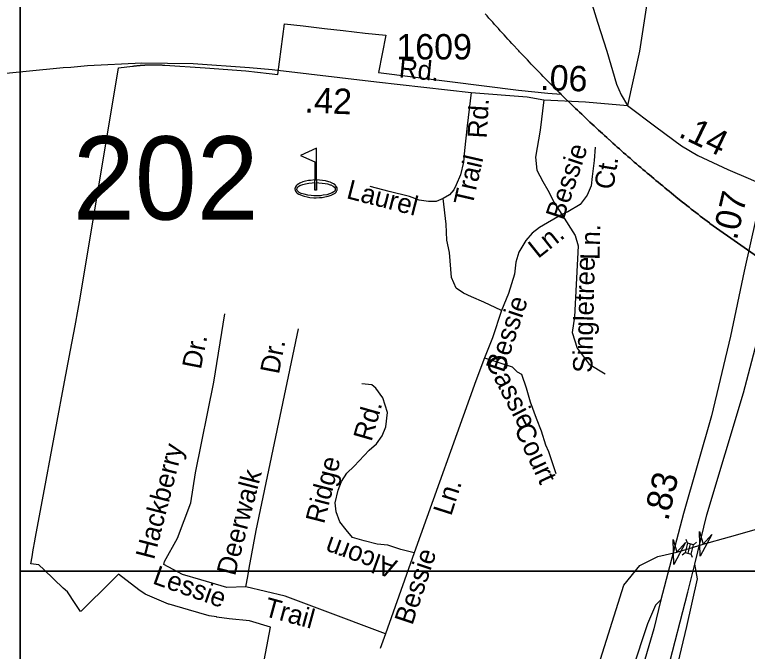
# Model space of a CAD drawing. Extents: x 2220236 to 2384410, y 720751 to 894131.
# Drawn here: x 2329781 to 2333388, y 816580 to 819715 of the extents above; entities that cross this region are included whole.
import ezdxf

# ---------------------------------------------------------------- set-up
doc = ezdxf.new("R2010")
doc.units = 0
doc.layers.add('Default', color=7, linetype='Continuous')

msp = doc.modelspace()

# ---------------------------------------------------------------- linework, layer by layer
at = {"layer": 'Default'}
for p, q in [((2333092.9, 817112.8), (2333086.1, 817130.4)), ((2333096.5, 817062.9), (2333108.2, 817109)), ((2333123.2, 817105.2), (2333137.6, 817117.3)), ((2333066.8, 817054.7), (2333081.2, 817066.8)), ((2333118.7, 817041.5), (2333111.8, 817059.1)), ((2331606.2, 816666.5), (2331580.5, 816594.5))]:
    msp.add_line(p, q, dxfattribs=at)
for points in [[(2329807.7, 835464.4), (2346103.7, 835464.4), (2346103.7, 816974.9), (2329807.7, 816974.9), (2329807.7, 835464.4)], [(2325398.9, 823881.8), (2329807.7, 823881.8), (2329807.7, 815539.8), (2325398.9, 815539.8), (2325398.9, 823881.8)], [(2331590.2, 821249.6), (2331707.7, 821214.3), (2331831.6, 821152.7), (2331883.8, 821119.4), (2331934.3, 821083.9), (2331968.4, 821056.3), (2332037.3, 820977), (2332090.4, 820877.6), (2332124.8, 820832), (2332227.6, 820679.2), (2332282.7, 820589.8), (2332401.5, 820336.8), (2332434.6, 820282.3), (2332452.8, 820245.9), (2332470.7, 820214), (2332551.1, 820028.4), (2332610.9, 819807.8), (2332650.2, 819678.1), (2332695.9, 819534.8), (2332743.7, 819372.6), (2332766.8, 819319.7), (2332798.6, 819268.1)], [(2332934.6, 819897.7), (2332903.2, 819846.5), (2332899.9, 819813.4), (2332856.9, 819535.5), (2332798.6, 819268.1)], [(2333676.8, 818355.7), (2333203.5, 818687.3), (2333201, 818689.2), (2333189.8, 818697.6), (2333178.8, 818706.2), (2333167.8, 818714.7), (2333156.5, 818723.2), (2333145.5, 818731.8), (2333134.5, 818740.4), (2333123.5, 818749), (2333112.2, 818757.6), (2333101.2, 818766.3), (2333090.5, 818775), (2333079.5, 818783.7), (2333068.5, 818792.4), (2333046.5, 818809.9), (2333035.8, 818818.6), (2333024.8, 818827.4), (2333014, 818836.2), (2333003, 818845.1), (2332992.2, 818853.9), (2332981.2, 818862.8), (2332971.2, 818871.6), (2332959.8, 818880.6), (2332949, 818889.6), (2332938.2, 818898.5), (2332927.5, 818907.5), (2332906, 818925.5), (2332895.2, 818934.6), (2332884.8, 818943.6), (2332874, 818952.7), (2332863.5, 818961.8), (2332856.8, 818967.6), (2332852.8, 818970.9), (2332842.2, 818980.1), (2332831.5, 818989.2), (2332821, 818998.4), (2332810.5, 819007.6), (2332800, 819016.8), (2332796, 819020.3), (2332789.2, 819026), (2332778.8, 819035.2), (2332768.5, 819044.6), (2332758, 819053.8), (2332747.5, 819063.1), (2332737, 819072.5), (2332726.5, 819081.8), (2332716.2, 819091.2), (2332709, 819097.8), (2332705.8, 819100.6), (2332695.5, 819110), (2332685, 819119.4), (2332674.8, 819128.9), (2332664.5, 819138.4), (2332656, 819146.3), (2332654.2, 819147.9), (2332633.8, 819166.9), (2332623.5, 819176.4), (2332613.2, 819186), (2332603, 819195.6), (2332582.5, 819214.8), (2332572.5, 819224.4), (2332562.2, 819234.1), (2332552.2, 819243.8), (2332542, 819253.4), (2332536.2, 819259.1), (2332532, 819263.2), (2332530.5, 819264.6), (2332472, 819321.9), (2332471, 819323.1), (2332462, 819331.7), (2332457.5, 819336.1), (2332452, 819341.6), (2332442, 819351.4), (2332432.2, 819361.4), (2332422.2, 819371.3), (2332412.5, 819381.2), (2332402.8, 819391.2), (2332392.8, 819401.2), (2332383, 819411.1), (2332373.2, 819421.2), (2332363.5, 819431.2), (2332353.8, 819441.2), (2332344, 819451.4), (2332334.2, 819461.4), (2332324.5, 819471.5), (2332315, 819481.6), (2332305.2, 819491.8), (2332295.5, 819501.9), (2332286, 819512.1), (2332276.5, 819522.3), (2332266.8, 819532.5), (2332263.5, 819536.1), (2332257.2, 819542.8), (2332238.2, 819563.2), (2332228.8, 819573.5), (2332219.2, 819583.8), (2332209.8, 819594.1), (2332200.2, 819604.5), (2332191, 819614.8), (2332181.5, 819625.2), (2332172, 819635.6), (2332162.8, 819646), (2332153.5, 819656.4), (2332144, 819666.9), (2332134.8, 819677.3), (2332125.5, 819687.8), (2332116.2, 819698.2), (2332107, 819708.8), (2332097.8, 819719.3)], [(2333676.8, 818355.7), (2333203.5, 818687.3), (2333201, 818689.2), (2333189.8, 818697.6), (2333178.8, 818706.2), (2333167.8, 818714.7), (2333156.5, 818723.2), (2333145.5, 818731.8), (2333134.5, 818740.4), (2333123.5, 818749), (2333112.2, 818757.6), (2333101.2, 818766.3), (2333090.5, 818775), (2333079.5, 818783.7), (2333068.5, 818792.4), (2333046.5, 818809.9), (2333035.8, 818818.6), (2333024.8, 818827.4), (2333014, 818836.2), (2333003, 818845.1), (2332992.2, 818853.9), (2332981.2, 818862.8), (2332971.2, 818871.6), (2332959.8, 818880.6), (2332949, 818889.6), (2332938.2, 818898.5), (2332927.5, 818907.5), (2332906, 818925.5), (2332895.2, 818934.6), (2332884.8, 818943.6), (2332874, 818952.7), (2332863.5, 818961.8), (2332856.8, 818967.6), (2332852.8, 818970.9), (2332842.2, 818980.1), (2332831.5, 818989.2), (2332821, 818998.4), (2332810.5, 819007.6), (2332800, 819016.8), (2332796, 819020.3), (2332789.2, 819026), (2332778.8, 819035.2), (2332768.5, 819044.6), (2332758, 819053.8), (2332747.5, 819063.1), (2332737, 819072.5), (2332726.5, 819081.8), (2332716.2, 819091.2), (2332709, 819097.8), (2332705.8, 819100.6), (2332695.5, 819110), (2332685, 819119.4), (2332674.8, 819128.9), (2332664.5, 819138.4), (2332656, 819146.3), (2332654.2, 819147.9), (2332633.8, 819166.9), (2332623.5, 819176.4), (2332613.2, 819186), (2332603, 819195.6), (2332582.5, 819214.8), (2332572.5, 819224.4), (2332562.2, 819234.1), (2332552.2, 819243.8), (2332542, 819253.4), (2332536.2, 819259.1), (2332532, 819263.2), (2332530.5, 819264.6), (2332472, 819321.9), (2332471, 819323.1), (2332462, 819331.7), (2332457.5, 819336.1), (2332452, 819341.6), (2332442, 819351.4), (2332432.2, 819361.4), (2332422.2, 819371.3), (2332412.5, 819381.2), (2332402.8, 819391.2), (2332392.8, 819401.2), (2332383, 819411.1), (2332373.2, 819421.2), (2332363.5, 819431.2), (2332353.8, 819441.2), (2332344, 819451.4), (2332334.2, 819461.4), (2332324.5, 819471.5), (2332315, 819481.6), (2332305.2, 819491.8), (2332295.5, 819501.9), (2332286, 819512.1), (2332276.5, 819522.3), (2332266.8, 819532.5), (2332263.5, 819536.1), (2332257.2, 819542.8), (2332238.2, 819563.2), (2332228.8, 819573.5), (2332219.2, 819583.8), (2332209.8, 819594.1), (2332200.2, 819604.5), (2332191, 819614.8), (2332181.5, 819625.2), (2332172, 819635.6), (2332162.8, 819646), (2332153.5, 819656.4), (2332144, 819666.9), (2332134.8, 819677.3), (2332125.5, 819687.8), (2332116.2, 819698.2), (2332107, 819708.8), (2332097.8, 819719.3)], [(2330991, 816439.2), (2331041.2, 816699.2), (2330937, 816729.7), (2330838, 816739.9), (2330776.2, 816748.9), (2330775, 816749.1), (2330739.2, 816754.3), (2330637.8, 816784), (2330542, 816811.5), (2330539.2, 816812.6), (2330423.5, 816861), (2330392.8, 816883.2), (2330292.8, 816960.2), (2330193.2, 816861.3), (2330175, 816843.4), (2330168, 816836.6), (2330128.2, 816796.9), (2330108.5, 816777.1), (2330106, 816776.5), (2330079, 816816.3), (2330041.2, 816872.2), (2330020.8, 816891.8), (2329926.5, 816981.5), (2329901, 817005.9), (2329861.5, 817010.9), (2329866.8, 817045.1), (2329868.5, 817056.3), (2329873, 817080.4), (2329880.8, 817121.9), (2329883, 817133.6), (2329884.5, 817142.1), (2329937, 817423.2), (2329958.2, 817537.2), (2329991.2, 817713.8), (2330022.5, 817880.8), (2330056.5, 818062.4), (2330079, 818183.5), (2330094.2, 818264.6), (2330104.2, 818318.3), (2330292.2, 819452.6), (2330361.8, 819461.1), (2330364.2, 819461.4), (2330366.8, 819461.8), (2330369.2, 819462.1), (2330371.8, 819462.4), (2330374.2, 819462.8), (2330376.5, 819463), (2330379, 819463.3), (2330381.5, 819463.6), (2330384, 819463.9), (2330386.5, 819464.1), (2330389, 819464.4), (2330391.5, 819464.6), (2330394, 819464.9), (2330396.5, 819465.1), (2330399, 819465.3), (2330401.5, 819465.5), (2330404, 819465.8), (2330406.5, 819465.9), (2330409, 819466.1), (2330411.5, 819466.3), (2330414, 819466.5), (2330416.5, 819466.6), (2330419, 819466.8), (2330421.5, 819466.9), (2330423, 819467), (2330424, 819467.1), (2330426.5, 819467.2), (2330429, 819467.3), (2330431.5, 819467.4), (2330434, 819467.6), (2330436.5, 819467.6), (2330439, 819467.8), (2330441.5, 819467.8), (2330444, 819467.9), (2330446.5, 819467.9), (2330449, 819468), (2330451.5, 819468.1), (2330454, 819468.1), (2330459, 819468.1), (2330461.5, 819468.2), (2330466.5, 819468.2), (2330469, 819468.1), (2330474, 819468.1), (2330476.5, 819468.1), (2330479, 819468), (2330481.5, 819468), (2330484, 819467.9), (2330486.5, 819467.9), (2330489, 819467.8), (2330491.5, 819467.7), (2330494, 819467.6), (2330496.5, 819467.5), (2330499, 819467.4), (2330501.5, 819467.2), (2330504, 819467.1), (2330506.5, 819467), (2330509, 819466.9), (2330511.5, 819466.7), (2330514, 819466.6), (2330516.5, 819466.4), (2330520, 819466.2), (2330719.5, 819453.7), (2330919.8, 819437.5), (2331034.8, 819425.1), (2331077.5, 819420.4), (2331085.5, 819482.1), (2331109, 819669.9), (2331201.8, 819659.9), (2331307.2, 819646), (2331398.2, 819636.1), (2331507.5, 819624.3), (2331607.8, 819613.5), (2331573, 819430.2), (2332261.5, 819342.6), (2332405.8, 819329.1), (2332471, 819323.1), (2332472, 819321.9), (2332530.5, 819264.6), (2332532, 819263.2), (2332536.2, 819259.1), (2332542, 819253.4), (2332552.2, 819243.8), (2332562.2, 819234.1), (2332572.5, 819224.4), (2332582.5, 819214.8), (2332603, 819195.6), (2332613.2, 819186), (2332623.5, 819176.4), (2332633.8, 819166.9), (2332654.2, 819147.9), (2332656, 819146.3), (2332664.5, 819138.4), (2332674.8, 819128.9), (2332685, 819119.4), (2332695.5, 819110), (2332705.8, 819100.6), (2332709, 819097.8), (2332716.2, 819091.2), (2332726.5, 819081.8), (2332737, 819072.5), (2332747.5, 819063.1), (2332758, 819053.8), (2332768.5, 819044.6), (2332778.8, 819035.2), (2332789.2, 819026), (2332796, 819020.3), (2332800, 819016.8), (2332810.5, 819007.6), (2332821, 818998.4), (2332831.5, 818989.2), (2332842.2, 818980.1), (2332852.8, 818970.9), (2332856.8, 818967.6), (2332863.5, 818961.8), (2332874, 818952.7), (2332884.8, 818943.6), (2332895.2, 818934.6), (2332906, 818925.5), (2332927.5, 818907.5), (2332938.2, 818898.5), (2332949, 818889.6), (2332959.8, 818880.6), (2332971.2, 818871.6), (2332981.2, 818862.8), (2332992.2, 818853.9), (2333003, 818845.1), (2333014, 818836.2), (2333024.8, 818827.4), (2333035.8, 818818.6), (2333046.5, 818809.9), (2333068.5, 818792.4), (2333079.5, 818783.7), (2333090.5, 818775), (2333101.2, 818766.3), (2333112.2, 818757.6), (2333123.5, 818749), (2333134.5, 818740.4), (2333145.5, 818731.8), (2333156.5, 818723.2), (2333167.8, 818714.7), (2333178.8, 818706.2), (2333189.8, 818697.6), (2333201, 818689.2), (2333203.5, 818687.3), (2333676.8, 818355.7)], [(2330991, 816439.2), (2331041.2, 816699.2), (2330937, 816729.7), (2330838, 816739.9), (2330776.2, 816748.9), (2330775, 816749.1), (2330739.2, 816754.3), (2330637.8, 816784), (2330542, 816811.5), (2330539.2, 816812.6), (2330423.5, 816861), (2330392.8, 816883.2), (2330292.8, 816960.2), (2330193.2, 816861.3), (2330175, 816843.4), (2330168, 816836.6), (2330128.2, 816796.9), (2330108.5, 816777.1), (2330106, 816776.5), (2330079, 816816.3), (2330041.2, 816872.2), (2330020.8, 816891.8), (2329926.5, 816981.5), (2329901, 817005.9), (2329861.5, 817010.9), (2329866.8, 817045.1), (2329868.5, 817056.3), (2329873, 817080.4), (2329880.8, 817121.9), (2329883, 817133.6), (2329884.5, 817142.1), (2329937, 817423.2), (2329958.2, 817537.2), (2329991.2, 817713.8), (2330022.5, 817880.8), (2330056.5, 818062.4), (2330079, 818183.5), (2330094.2, 818264.6), (2330104.2, 818318.3), (2330292.2, 819452.6), (2330361.8, 819461.1), (2330364.2, 819461.4), (2330366.8, 819461.8), (2330369.2, 819462.1), (2330371.8, 819462.4), (2330374.2, 819462.8), (2330376.5, 819463), (2330379, 819463.3), (2330381.5, 819463.6), (2330384, 819463.9), (2330386.5, 819464.1), (2330389, 819464.4), (2330391.5, 819464.6), (2330394, 819464.9), (2330396.5, 819465.1), (2330399, 819465.3), (2330401.5, 819465.5), (2330404, 819465.8), (2330406.5, 819465.9), (2330409, 819466.1), (2330411.5, 819466.3), (2330414, 819466.5), (2330416.5, 819466.6), (2330419, 819466.8), (2330421.5, 819466.9), (2330423, 819467), (2330424, 819467.1), (2330426.5, 819467.2), (2330429, 819467.3), (2330431.5, 819467.4), (2330434, 819467.6), (2330436.5, 819467.6), (2330439, 819467.8), (2330441.5, 819467.8), (2330444, 819467.9), (2330446.5, 819467.9), (2330449, 819468), (2330451.5, 819468.1), (2330454, 819468.1), (2330459, 819468.1), (2330461.5, 819468.2), (2330466.5, 819468.2), (2330469, 819468.1), (2330474, 819468.1), (2330476.5, 819468.1), (2330479, 819468), (2330481.5, 819468), (2330484, 819467.9), (2330486.5, 819467.9), (2330489, 819467.8), (2330491.5, 819467.7), (2330494, 819467.6), (2330496.5, 819467.5), (2330499, 819467.4), (2330501.5, 819467.2), (2330504, 819467.1), (2330506.5, 819467), (2330509, 819466.9), (2330511.5, 819466.7), (2330514, 819466.6), (2330516.5, 819466.4), (2330520, 819466.2), (2330719.5, 819453.7), (2330919.8, 819437.5), (2331034.8, 819425.1), (2331077.5, 819420.4), (2331085.5, 819482.1), (2331109, 819669.9), (2331201.8, 819659.9), (2331307.2, 819646), (2331398.2, 819636.1), (2331507.5, 819624.3), (2331607.8, 819613.5), (2331573, 819430.2), (2332261.5, 819342.6), (2332405.8, 819329.1), (2332471, 819323.1), (2332472, 819321.9), (2332530.5, 819264.6), (2332532, 819263.2), (2332536.2, 819259.1), (2332542, 819253.4), (2332552.2, 819243.8), (2332562.2, 819234.1), (2332572.5, 819224.4), (2332582.5, 819214.8), (2332603, 819195.6), (2332613.2, 819186), (2332623.5, 819176.4), (2332633.8, 819166.9), (2332654.2, 819147.9), (2332656, 819146.3), (2332664.5, 819138.4), (2332674.8, 819128.9), (2332685, 819119.4), (2332695.5, 819110), (2332705.8, 819100.6), (2332709, 819097.8), (2332716.2, 819091.2), (2332726.5, 819081.8), (2332737, 819072.5), (2332747.5, 819063.1), (2332758, 819053.8), (2332768.5, 819044.6), (2332778.8, 819035.2), (2332789.2, 819026), (2332796, 819020.3), (2332800, 819016.8), (2332810.5, 819007.6), (2332821, 818998.4), (2332831.5, 818989.2), (2332842.2, 818980.1), (2332852.8, 818970.9), (2332856.8, 818967.6), (2332863.5, 818961.8), (2332874, 818952.7), (2332884.8, 818943.6), (2332895.2, 818934.6), (2332906, 818925.5), (2332927.5, 818907.5), (2332938.2, 818898.5), (2332949, 818889.6), (2332959.8, 818880.6), (2332971.2, 818871.6), (2332981.2, 818862.8), (2332992.2, 818853.9), (2333003, 818845.1), (2333014, 818836.2), (2333024.8, 818827.4), (2333035.8, 818818.6), (2333046.5, 818809.9), (2333068.5, 818792.4), (2333079.5, 818783.7), (2333090.5, 818775), (2333101.2, 818766.3), (2333112.2, 818757.6), (2333123.5, 818749), (2333134.5, 818740.4), (2333145.5, 818731.8), (2333156.5, 818723.2), (2333167.8, 818714.7), (2333178.8, 818706.2), (2333189.8, 818697.6), (2333201, 818689.2), (2333203.5, 818687.3), (2333676.8, 818355.7)], [(2328738.8, 819385.7), (2328917.1, 819382.2), (2328965, 819384.6), (2329169, 819386.9), (2329428.8, 819397.7), (2329654.4, 819418.1), (2330019.9, 819454.1), (2330057.8, 819456.4), (2330139.7, 819465.2), (2330407.4, 819478.1), (2330659.3, 819474.8), (2330937.1, 819455.3), (2331049.5, 819445.4), (2331561.8, 819384.6), (2332029.1, 819332)], [(2332029.1, 819332), (2332008.2, 819167.8), (2331996, 819045.6), (2331990.7, 818988), (2331976.8, 818926.8), (2331954.1, 818876.2), (2331943.8, 818851.9), (2331921.1, 818827.5), (2331891.4, 818810)], [(2332029.1, 819332), (2332304.3, 819310.7), (2332385.5, 819294.9)], [(2332385.5, 819294.9), (2332368.5, 819146.4), (2332344.9, 819013.7), (2332351.9, 818949.1), (2332381.5, 818893.2), (2332406, 818851.3), (2332437.4, 818790.2), (2332474, 818730.8)], [(2332385.5, 819294.9), (2332590.9, 819286), (2332798.6, 819268.1)], [(2332798.6, 819268.1), (2332937.4, 819163), (2333063.3, 819068.2), (2333144.4, 819021.4), (2333292.4, 818952.6), (2333403.7, 818904.7), (2333422.2, 818896.8), (2333467.1, 818878.5)], [(2332638.3, 819061.9), (2332634.4, 818996), (2332624.7, 818918.4), (2332618.9, 818871.9), (2332599.5, 818825.4), (2332564.6, 818780.8), (2332504.5, 818743.9), (2332474, 818730.8)], [(2333467.1, 818878.5), (2333431.2, 818715.5), (2333373.1, 818451.6), (2333304.3, 818131.4), (2333211.8, 817739.8), (2333074.2, 817258.2), (2332962.1, 816833.3)], [(2331891.4, 818810), (2331856.5, 818794.3), (2331818.1, 818794.3), (2331772.8, 818801.3), (2331725.7, 818818.7), (2331624.5, 818844.9), (2331532, 818869.4)], [(2332177.4, 818257.6), (2332090.2, 818299.5), (2332030.9, 818325.7), (2331990.7, 818343.2), (2331954.1, 818367.6), (2331931.5, 818421.1), (2331921.1, 818543.4), (2331908.9, 818603.9), (2331905.4, 818682.5), (2331891.4, 818810)], [(2333129.1, 817009.3), (2333189.3, 817252.9), (2333369.1, 817853.6), (2333484.2, 818290.2), (2333583, 818653.8), (2333626.2, 818812.7)], [(2332474, 818730.8), (2332364.1, 818666.2), (2332329.2, 818638.3), (2332297.8, 818603.4), (2332262.9, 818545.7), (2332248.9, 818496.8), (2332242, 818437.5), (2332212.3, 818341.4), (2332177.4, 818257.6)], [(2332474, 818730.8), (2332540.3, 818627.8), (2332556, 818577.2), (2332537.3, 818226.2), (2332525.9, 818149.3), (2332550.3, 818072.5), (2332609.7, 817993.9), (2332688.2, 817946.8)], [(2330515.9, 817007.2), (2330518.4, 817022.9), (2330582.3, 817137.9), (2330648.3, 817311.9), (2330672.2, 817458.9), (2330762.2, 817905.9), (2330816.2, 818241.8)], [(2332177.4, 818257.6), (2332133.8, 818123.1), (2332094.5, 818025.4)], [(2330918.7, 816897.1), (2330929.6, 816949.1), (2330935.6, 816990.2), (2330970.7, 817174.2), (2331179.3, 818167.6)], [(2332094.5, 818025.4), (2332050.9, 817911.9), (2331748.2, 817064.3)], [(2332094.5, 818025.4), (2332229.5, 817980.6), (2332254.2, 817956.9), (2332275.6, 817944.3), (2332299.3, 817877.6), (2332318.4, 817807.7), (2332348.1, 817727.4), (2332372.5, 817666.3), (2332395.2, 817596.4), (2332409.2, 817563.9), (2332445.8, 817455.6)], [(2331748.2, 817064.3), (2331682.8, 817081.4), (2331618.1, 817103), (2331566, 817108.4), (2331501.2, 817124.6), (2331443.7, 817140.8), (2331413.1, 817178.5), (2331382.5, 817218.1), (2331364.5, 817266.7), (2331359.2, 817311.7), (2331373.5, 817372.9), (2331389.7, 817416), (2331416.7, 817457.4), (2331452.7, 817491.6), (2331526.4, 817570.8), (2331562.4, 817601.4), (2331591.1, 817640.9), (2331609.1, 817685.9), (2331616.3, 817756.1), (2331592.9, 817828.1), (2331558.8, 817876.6), (2331539, 817892.8), (2331490.4, 817896.4)], [(2332646.8, 816483.9), (2332780.3, 816905.3), (2332858, 817002.5), (2332947.9, 817046.2), (2333040.2, 817067.7), (2333102.3, 817086), (2333170.1, 817107.8), (2333300, 817143.4), (2333479.7, 817194.4), (2333669.1, 817189.6), (2333777.2, 816985.7), (2333852.2, 816995.3), (2333883.2, 817164), (2333966.2, 817206.8), (2334067.1, 817174.8), (2334100.1, 817133.5), (2334183.2, 817159.8), (2334199.2, 817226.1), (2334316, 817234.2), (2334409.1, 817126.4), (2334584.1, 817064.6)], [(2331748.2, 817064.3), (2331606.2, 816666.5)], [(2330918.7, 816897.1), (2330825.6, 816894.6), (2330697.4, 816932.2), (2330607.9, 816958.8), (2330515.9, 817007.2)], [(2332388.9, 814250.6), (2332812.6, 815790.7), (2332895.4, 816096.4), (2333094.7, 816871.5), (2333129.1, 817009.3)], [(2332771, 815462.4), (2332803.9, 815596.3), (2332910.1, 815998.7), (2333002.7, 816338.6), (2333090.8, 816702.5), (2333142.1, 816936.5), (2333129.1, 817009.3)], [(2329807.7, 816974.9), (2370566.3, 816974.8), (2370566.3, 785046.7), (2329807.6, 785046.7), (2329807.7, 816974.9)], [(2331606.2, 816666.5), (2331297.2, 816782.1), (2331113.4, 816851.1), (2330918.7, 816897.1)], [(2332962.1, 816833.3), (2332927.7, 816690.4), (2332660.6, 815779.1), (2332265.6, 814262.5)], [(2332962.1, 816833.3), (2332935.4, 816808.1), (2332896.9, 816716.1), (2332821.4, 816488), (2332604.7, 815795.7), (2332570.5, 815677.9), (2332546.3, 815564.2)]]:
    msp.add_lwpolyline(points, dxfattribs=at)
for points in [[(2331267.4, 819057.8), (2331188.2, 819021.1), (2331258.2, 818990.3), (2331258.2, 818900.8), (2331267.4, 818900.8), (2331267.4, 818888.3), (2331267.4, 818850.8), (2331267.4, 818888.3), (2331279.2, 818887.5), (2331294.5, 818885.9), (2331310.3, 818883.9), (2331320.8, 818881.7), (2331334.8, 818877.6), (2331338.2, 818876.5), (2331349.6, 818870.6), (2331355.6, 818865.2), (2331358.3, 818860.4), (2331359.8, 818855.6), (2331359.7, 818853.4), (2331359.1, 818851.4), (2331358.6, 818849.7), (2331357.6, 818847.8), (2331352.2, 818841.9), (2331344.3, 818837.1), (2331330.7, 818831.9), (2331317.4, 818828.2), (2331299.6, 818825.4), (2331286.1, 818823.4), (2331266, 818822.5), (2331254.8, 818823.4), (2331240.3, 818824.2), (2331223.8, 818826.4), (2331206.7, 818830.2), (2331192.2, 818834.5), (2331182.5, 818838.7), (2331176.5, 818843.5), (2331172.2, 818849.5), (2331170.9, 818854.5), (2331172.2, 818860), (2331175.7, 818865.5), (2331180, 818870.2), (2331184.5, 818872.9), (2331190.2, 818875.8), (2331199.8, 818879), (2331212.8, 818882.5), (2331229.3, 818885.5), (2331245.3, 818887.5), (2331258.2, 818888.3), (2331258.2, 818900.8), (2331267.4, 818900.8), (2331267.4, 818850.8), (2331258.2, 818850.8), (2331258.2, 818888.3), (2331258.2, 818900.8), (2331238, 818899), (2331228.2, 818898.1), (2331212.8, 818894.5), (2331200, 818891.3), (2331185.9, 818885.8), (2331179.7, 818882.3), (2331171.8, 818877.4), (2331166.7, 818871.9), (2331163.6, 818867.7), (2331161.6, 818861.6), (2331161.1, 818856.7), (2331162.4, 818849.5), (2331163.8, 818846), (2331168.3, 818839.8), (2331172.4, 818836.3), (2331179.4, 818831.5), (2331185.3, 818828.6), (2331196.5, 818823.9), (2331205.9, 818821.4), (2331221.1, 818817.7), (2331235.1, 818815), (2331253.3, 818813.3), (2331265.1, 818812.8), (2331282, 818813.8), (2331294.6, 818815.1), (2331307.8, 818817.4), (2331323.8, 818820.6), (2331339.4, 818825.9), (2331349.1, 818830.8), (2331358.3, 818836.5), (2331363.2, 818841.5), (2331366.2, 818845.6), (2331367.5, 818848.3), (2331368.2, 818850.4), (2331368.9, 818853.6), (2331369.3, 818857), (2331368.6, 818862.6), (2331366.3, 818867.7), (2331361.4, 818874.1), (2331358.3, 818877.4), (2331350.9, 818882.3), (2331345, 818885.7), (2331334.6, 818890), (2331327.5, 818892), (2331310.9, 818896.3), (2331297.2, 818898.8), (2331267.4, 818900.8)], [(2333213.6, 817156), (2333156.3, 817048.4), (2333152.2, 817170.3), (2333170.1, 817107.8)], [(2333083.7, 817115.9), (2333026.4, 817008.3), (2333022.2, 817130.2), (2333040.2, 817067.7)], [(2333111.8, 817059.1), (2333123.5, 817105.1), (2333092.9, 817112.9), (2333081.2, 817066.8)]]:
    msp.add_lwpolyline(points, close=True, dxfattribs=at)

# ---------------------------------------------------------------- texts
for s, height, p in [('1609', 125, (2331660.3, 819494.3)), ('202', 410.1, (2330067.6, 818705.7))]:
    msp.add_text(s, height=height, dxfattribs=at).set_placement(p)
for s, height, rotation, p in [('Rd.', 95, 354.3161, (2331669.8, 819406.8)), ('.06', 125, 357.7509, (2332366.5, 819345)), ('.42', 125, 357.7509, (2331207, 819232.9)), ('Rd.', 95, 86.6362, (2332104.7, 819103.8)), ('.14', 125, 334.191, (2333043.7, 819116.4)), ('Bessie', 95, 71.5882, (2332482.9, 818698.9)), ('Trail', 95, 77.1015, (2332034.1, 818769.5)), ('Ct.', 95, 80.8222, (2332727.6, 818849.7)), ('Laurel', 95, 345.5648, (2331410.1, 818812)), ('.07', 125, 76.8638, (2333335.9, 818600.8)), ('Ln.', 95, 88.6822, (2332660.4, 818506.6)), ('Ln.', 95, 38.629, (2332357.9, 818511)), ('Singletree', 95, 88.6822, (2332624.2, 817950.4)), ('Bessie', 95, 71.5882, (2332188.8, 817948.2)), ('Dr.', 95, 78.9014, (2330697.7, 817965.1)), ('Dr.', 95, 78.9014, (2331081.9, 817941.1)), ('Cassie', 95, 297.0855, (2332094.7, 818010.9)), ('Rd.', 95, 74.0721, (2331537.7, 817609.4)), ('Court', 95, 295.0047, (2332238, 817677)), ('Hackberry', 95, 75.513, (2330467, 817027.8)), ('Ridge', 95, 75.6442, (2331304, 817204.1)), ('Deerwalk', 95, 75.513, (2330866, 816947.9)), ('.83', 125, 76.8638, (2332997.6, 817218.3)), ('Ln.', 95, 72.3316, (2331929.9, 817243)), ('Alcorn', 95, 160.1158, (2331670.4, 817024.8)), ('Bessie', 95, 71.5882, (2331738.5, 816705)), ('Lessie', 95, 340.4627, (2330455.4, 816915.2)), ('Trail', 95, 344.8119, (2331003.9, 816755.3))]:
    msp.add_text(s, height=height, rotation=rotation, dxfattribs=at).set_placement(p)

doc.saveas('drawing.dxf')
